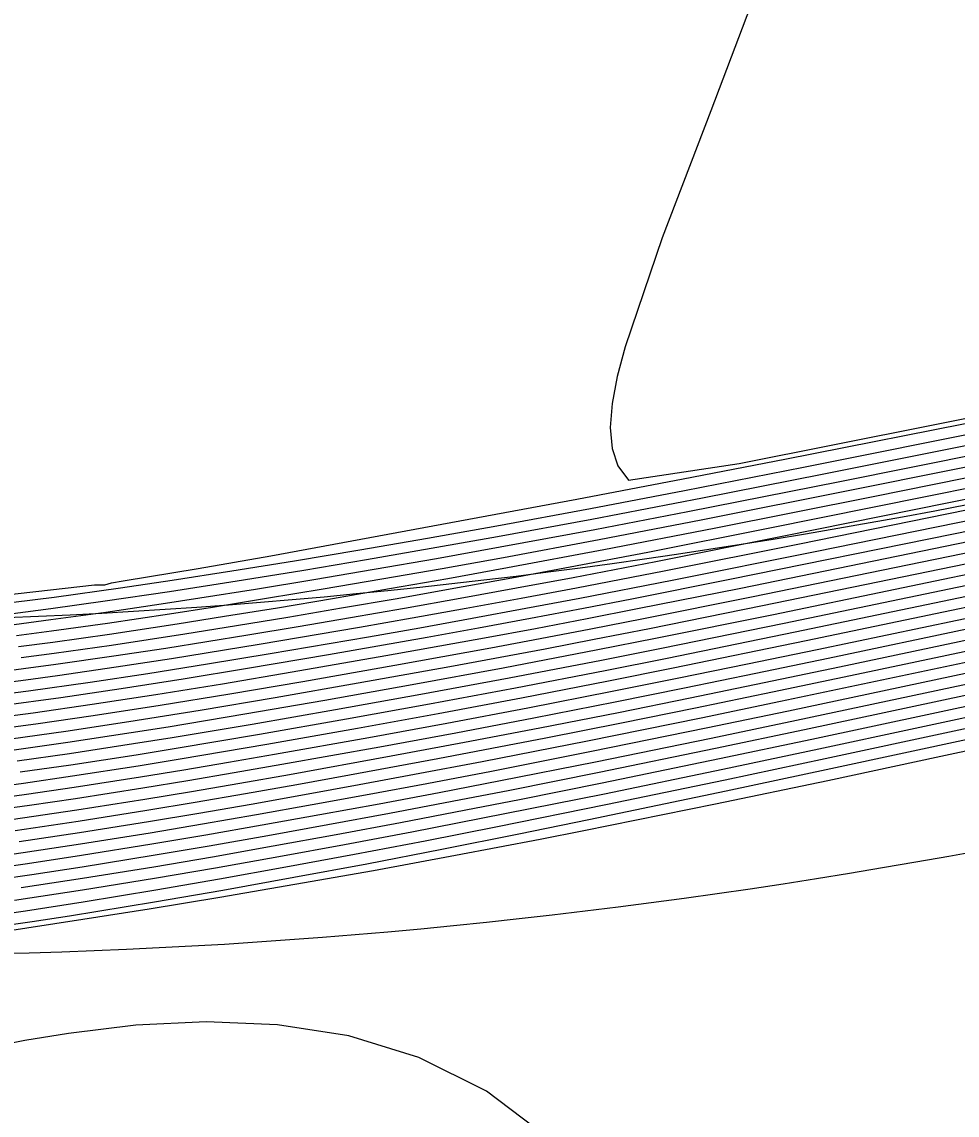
# Model space of a CAD drawing. Extents: x 2356077 to 2359823, y 225951 to 227822.
# Drawn here: x 2358046.62 to 2358072.25, y 226158.23 to 226188.18 of the extents above; entities that cross this region are included whole.
import ezdxf

# ---------------------------------------------------------------- set-up
doc = ezdxf.new("R2010")
doc.units = 0
for name, color, linetype in [('DTM Contours Major', 7, 'Continuous'), ('DTM Contours Minor', 7, 'Continuous'), ('Exist DTM Breakline', 7, 'Continuous'), ('Exist DTM Breakline Underwater', 7, 'Continuous'), ('Exist DTM Drainline', 7, 'Continuous')]:
    doc.layers.add(name, color=color, linetype=linetype)

msp = doc.modelspace()

# ---------------------------------------------------------------- linework, layer by layer
at = {"layer": 'DTM Contours Major'}
for points in [[(2358046.394, 226172.282), (2358047.505, 226172.424), (2358049.321, 226172.675), (2358050.737, 226172.884), (2358052.377, 226173.138), (2358054.097, 226173.416), (2358055.886, 226173.716), (2358057.736, 226174.036), (2358059.637, 226174.376), (2358062.208, 226174.851), (2358064.776, 226175.342), (2358068.041, 226175.982), (2358078.848, 226178.143)], [(2358046.601, 226170.764), (2358047.51, 226170.886), (2358049.081, 226171.109), (2358051.09, 226171.416), (2358052.5, 226171.642), (2358053.912, 226171.875), (2358055.384, 226172.124), (2358056.904, 226172.386), (2358058.463, 226172.662), (2358060.049, 226172.95), (2358061.651, 226173.249), (2358063.779, 226173.657), (2358067.07, 226174.308), (2358077.147, 226176.341)], [(2358072.587, 226173.943), (2358066.32, 226172.661), (2358063.496, 226172.096), (2358062.11, 226171.826), (2358060.696, 226171.556), (2358059.304, 226171.297), (2358056.599, 226170.809), (2358054.026, 226170.361), (2358052.118, 226170.039), (2358050.297, 226169.743), (2358048.552, 226169.475), (2358046.936, 226169.245), (2358045.37, 226169.038)], [(2358076.327, 226173.23), (2358067.815, 226171.46), (2358064.307, 226170.742), (2358062.605, 226170.403), (2358060.148, 226169.928), (2358057.792, 226169.489), (2358055.521, 226169.078), (2358053.135, 226168.659), (2358050.85, 226168.273), (2358049.751, 226168.095), (2358047.968, 226167.821), (2358046.579, 226167.622)], [(2358075.605, 226171.591), (2358069.326, 226170.263), (2358067.189, 226169.815), (2358065.086, 226169.379), (2358063.05, 226168.965), (2358060.98, 226168.555), (2358058.024, 226167.988), (2358055.601, 226167.539), (2358054.161, 226167.279), (2358052.75, 226167.03), (2358051.376, 226166.794), (2358050.046, 226166.573), (2358048.168, 226166.275), (2358046.438, 226166.02)], [(2358078.136, 226170.629), (2358068.268, 226168.519), (2358065.743, 226167.987), (2358062.524, 226167.323), (2358060.258, 226166.869), (2358058.789, 226166.581), (2358056.994, 226166.237), (2358055.232, 226165.907), (2358053.512, 226165.594), (2358051.846, 226165.3), (2358050.243, 226165.027), (2358048.282, 226164.708), (2358046.608, 226164.453)], [(2358061.343, 226157.377), (2358059.351, 226158.884), (2358057.502, 226159.807), (2358055.581, 226160.398), (2358053.626, 226160.707), (2358051.67, 226160.788), (2358049.75, 226160.691), (2358047.901, 226160.468), (2358046.704, 226160.27), (2358045.55, 226160.047), (2358044.437, 226159.807), (2358043.36, 226159.558), (2358041.293, 226159.067), (2358040.305, 226158.845), (2358039.333, 226158.642), (2358038.37, 226158.462), (2358037.411, 226158.308), (2358036.447, 226158.183)]]:
    msp.add_lwpolyline(points, dxfattribs=at)
at = {"layer": 'DTM Contours Minor'}
for points in [[(2358045.697, 226191.623), (2358044.355, 226187.22), (2358042.695, 226182.988), (2358040.934, 226179.157), (2358039.291, 226175.959), (2358038.319, 226174.169), (2358037.946, 226173.437), (2358037.672, 226172.812), (2358037.518, 226172.293), (2358037.501, 226171.877), (2358037.905, 226171.745), (2358041.175, 226171.924), (2358042.413, 226172.055), (2358048.617, 226172.757), (2358048.788, 226172.762), (2358048.893, 226172.759), (2358049.077, 226172.809), (2358049.397, 226172.867), (2358051.455, 226173.208), (2358053.447, 226173.548), (2358061.83, 226175.109), (2358064.746, 226175.664), (2358067.527, 226176.205), (2358073.259, 226177.337)], [(2358066.917, 226189.484), (2358065.506, 226185.748), (2358064.164, 226182.268), (2358063.15, 226179.281), (2358062.937, 226178.464), (2358062.798, 226177.725), (2358062.746, 226177.068), (2358062.794, 226176.497), (2358062.956, 226176.014), (2358063.244, 226175.623), (2358066.277, 226176.086), (2358079.521, 226178.725)], [(2358046.373, 226171.975), (2358047.419, 226172.111), (2358048.908, 226172.317), (2358050.665, 226172.576), (2358052.696, 226172.893), (2358054.348, 226173.162), (2358056.067, 226173.451), (2358057.838, 226173.758), (2358059.652, 226174.082), (2358062.237, 226174.56), (2358065.276, 226175.143), (2358068.554, 226175.789), (2358078.909, 226177.863)], [(2358046.412, 226171.673), (2358047.415, 226171.804), (2358048.926, 226172.013), (2358050.444, 226172.237), (2358051.497, 226172.4), (2358053.021, 226172.642), (2358054.619, 226172.904), (2358056.277, 226173.185), (2358057.983, 226173.483), (2358059.726, 226173.795), (2358062.325, 226174.277), (2358064.871, 226174.766), (2358069.032, 226175.59), (2358078.992, 226177.588)], [(2358046.472, 226171.37), (2358047.439, 226171.497), (2358048.969, 226171.711), (2358050.664, 226171.965), (2358051.847, 226172.149), (2358053.328, 226172.388), (2358054.879, 226172.645), (2358056.486, 226172.919), (2358058.138, 226173.209), (2358059.821, 226173.511), (2358062.438, 226173.999), (2358065.234, 226174.539), (2358069.494, 226175.387), (2358079.094, 226177.316)], [(2358046.535, 226171.067), (2358047.472, 226171.191), (2358049.022, 226171.41), (2358050.879, 226171.691), (2358052.179, 226171.897), (2358053.624, 226172.132), (2358055.134, 226172.385), (2358056.696, 226172.653), (2358058.299, 226172.935), (2358059.93, 226173.23), (2358062.569, 226173.724), (2358065.594, 226174.312), (2358069.946, 226175.182), (2358079.209, 226177.047)], [(2358045.793, 226170.348), (2358046.667, 226170.461), (2358047.553, 226170.58), (2358049.145, 226170.809), (2358050.567, 226171.026), (2358052.813, 226171.387), (2358054.195, 226171.617), (2358055.631, 226171.862), (2358057.112, 226172.119), (2358058.629, 226172.39), (2358060.173, 226172.671), (2358061.733, 226172.963), (2358063.998, 226173.4), (2358067.502, 226174.097), (2358077.359, 226176.091)], [(2358045.883, 226170.046), (2358046.734, 226170.157), (2358047.597, 226170.275), (2358049.211, 226170.508), (2358050.725, 226170.742), (2358053.121, 226171.131), (2358055.876, 226171.599), (2358057.319, 226171.852), (2358058.797, 226172.117), (2358060.3, 226172.392), (2358061.821, 226172.678), (2358064.22, 226173.143), (2358067.932, 226173.885), (2358077.576, 226175.841)], [(2358045.153, 226169.64), (2358046.802, 226169.853), (2358048.498, 226170.091), (2358050.073, 226170.33), (2358051.71, 226170.591), (2358053.425, 226170.875), (2358056.118, 226171.336), (2358057.526, 226171.584), (2358058.966, 226171.844), (2358060.431, 226172.114), (2358061.915, 226172.394), (2358064.444, 226172.886), (2358068.361, 226173.674), (2358077.795, 226175.592)], [(2358078.018, 226175.343), (2358072.151, 226174.15), (2358066.025, 226172.901), (2358063.334, 226172.366), (2358062.011, 226172.11), (2358060.563, 226171.835), (2358059.135, 226171.57), (2358057.732, 226171.316), (2358055.023, 226170.84), (2358052.809, 226170.463), (2358051.04, 226170.173), (2358049.347, 226169.907), (2358047.69, 226169.663), (2358046.06, 226169.441)], [(2358076.679, 226174.484), (2358066.617, 226172.42), (2358063.658, 226171.825), (2358062.209, 226171.542), (2358060.829, 226171.278), (2358059.473, 226171.024), (2358056.839, 226170.545), (2358054.325, 226170.104), (2358052.321, 226169.763), (2358050.409, 226169.45), (2358048.58, 226169.167), (2358047.003, 226168.94), (2358045.478, 226168.737)], [(2358076.977, 226174.25), (2358070.08, 226172.831), (2358066.916, 226172.18), (2358063.821, 226171.555), (2358062.309, 226171.258), (2358060.963, 226170.999), (2358058.346, 226170.511), (2358055.836, 226170.06), (2358053.562, 226169.664), (2358051.511, 226169.318), (2358049.552, 226169.003), (2358047.831, 226168.743), (2358046.322, 226168.532)], [(2358073.888, 226173.32), (2358067.215, 226171.94), (2358063.984, 226171.284), (2358062.409, 226170.973), (2358059.811, 226170.476), (2358057.316, 226170.017), (2358054.922, 226169.591), (2358052.728, 226169.211), (2358050.631, 226168.862), (2358049.62, 226168.701), (2358047.878, 226168.436), (2358046.408, 226168.229)], [(2358076.691, 226173.009), (2358068.117, 226171.22), (2358064.467, 226170.471), (2358062.701, 226170.117), (2358060.316, 226169.654), (2358058.031, 226169.225), (2358055.823, 226168.823), (2358053.339, 226168.383), (2358050.958, 226167.978), (2358049.814, 226167.792), (2358048.012, 226167.513), (2358046.665, 226167.318), (2358045.361, 226167.141)], [(2358074.32, 226173.112), (2358067.515, 226171.7), (2358064.146, 226171.014), (2358062.508, 226170.689), (2358059.98, 226170.202), (2358057.554, 226169.753), (2358055.221, 226169.334), (2358052.932, 226168.935), (2358050.741, 226168.568), (2358049.686, 226168.398), (2358047.924, 226168.129), (2358046.494, 226167.925)], [(2358077.055, 226172.787), (2358072.25, 226171.784), (2358068.419, 226170.981), (2358066.507, 226170.584), (2358064.625, 226170.199), (2358062.794, 226169.831), (2358060.484, 226169.38), (2358058.27, 226168.961), (2358056.128, 226168.568), (2358053.543, 226168.107), (2358052.289, 226167.889), (2358051.065, 226167.683), (2358049.876, 226167.488), (2358048.054, 226167.204), (2358046.75, 226167.014), (2358045.488, 226166.841)], [(2358072.688, 226171.576), (2358068.721, 226170.742), (2358066.736, 226170.328), (2358064.782, 226169.926), (2358062.884, 226169.543), (2358060.65, 226169.105), (2358058.51, 226168.698), (2358056.435, 226168.314), (2358053.748, 226167.831), (2358052.443, 226167.603), (2358051.17, 226167.387), (2358049.935, 226167.184), (2358048.095, 226166.895), (2358046.835, 226166.71), (2358045.018, 226166.461)], [(2358075.111, 226171.786), (2358069.024, 226170.502), (2358066.963, 226170.072), (2358064.936, 226169.653), (2358062.969, 226169.255), (2358060.816, 226168.83), (2358058.752, 226168.434), (2358056.746, 226168.06), (2358053.954, 226167.555), (2358052.597, 226167.317), (2358051.274, 226167.091), (2358049.992, 226166.879), (2358048.133, 226166.585), (2358046.329, 226166.321)], [(2358076.599, 226171.202), (2358067.634, 226169.3), (2358065.374, 226168.828), (2358062.236, 226168.188), (2358059.487, 226167.648), (2358057.716, 226167.309), (2358056.136, 226167.014), (2358054.579, 226166.729), (2358053.055, 226166.456), (2358051.573, 226166.199), (2358050.142, 226165.958), (2358048.23, 226165.652), (2358046.661, 226165.416), (2358045.65, 226165.273)], [(2358074.01, 226170.953), (2358067.413, 226169.558), (2358065.233, 226169.104), (2358062.122, 226168.473), (2358059.239, 226167.909), (2358057.385, 226167.558), (2358055.866, 226167.276), (2358054.369, 226167.004), (2358052.903, 226166.743), (2358051.476, 226166.497), (2358050.096, 226166.266), (2358048.201, 226165.964), (2358046.548, 226165.718)], [(2358077.614, 226170.818), (2358068.064, 226168.781), (2358065.632, 226168.27), (2358062.44, 226167.614), (2358059.995, 226167.127), (2358058.413, 226166.82), (2358056.697, 226166.493), (2358055.009, 226166.18), (2358053.359, 226165.881), (2358051.759, 226165.6), (2358050.217, 226165.339), (2358048.272, 226165.024), (2358046.895, 226164.814), (2358046.005, 226164.685)], [(2358074.903, 226170.541), (2358067.852, 226169.041), (2358065.507, 226168.55), (2358062.343, 226167.902), (2358059.739, 226167.387), (2358058.057, 226167.063), (2358056.412, 226166.753), (2358054.792, 226166.454), (2358053.207, 226166.169), (2358051.668, 226165.9), (2358050.183, 226165.649), (2358048.254, 226165.339), (2358046.776, 226165.115), (2358045.822, 226164.978)], [(2358079.241, 226170.265), (2358068.631, 226167.987), (2358065.891, 226167.405), (2358062.624, 226166.726), (2358059.655, 226166.126), (2358057.67, 226165.737), (2358055.733, 226165.368), (2358053.852, 226165.019), (2358052.036, 226164.693), (2358050.293, 226164.392), (2358048.306, 226164.066), (2358046.719, 226163.82), (2358045.578, 226163.653)], [(2358077.833, 226169.341), (2358071.8, 226168.05), (2358068.707, 226167.392), (2358065.632, 226166.748), (2358062.024, 226166.017), (2358060.829, 226165.782), (2358058.501, 226165.338), (2358056.255, 226164.925), (2358054.1, 226164.544), (2358052.048, 226164.193), (2358050.11, 226163.873), (2358048.296, 226163.585), (2358044.569, 226163.01)], [(2358073.744, 226169.386), (2358068.461, 226168.255), (2358065.834, 226167.7), (2358062.589, 226167.027), (2358059.861, 226166.48), (2358057.31, 226165.984), (2358055.464, 226165.636), (2358053.667, 226165.306), (2358051.928, 226164.998), (2358050.257, 226164.712), (2358048.28, 226164.39), (2358046.417, 226164.106)], [(2358074.533, 226168.952), (2358068.793, 226167.715), (2358065.923, 226167.103), (2358062.156, 226166.316), (2358060.243, 226165.926), (2358058.131, 226165.506), (2358056.074, 226165.109), (2358054.073, 226164.735), (2358052.132, 226164.385), (2358050.254, 226164.062), (2358047.924, 226163.684), (2358046.907, 226163.529), (2358045.607, 226163.339)]]:
    msp.add_lwpolyline(points, dxfattribs=at)
at = {"layer": 'Exist DTM Breakline'}
msp.add_spline([(2357739.379, 226441.004), (2357819.613, 226359.102), (2357890.87, 226277.588), (2357993.999, 226180.096), (2358102.764, 226183.23), (2358191.473, 226205.9), (2358275.273, 226131.78), (2358421.38, 226152.319), (2358505.025, 226137.402), (2358547.118, 226053.573)], degree=3, dxfattribs=at)
at = {"layer": 'Exist DTM Breakline Underwater'}
for points in [[(2357739.428, 226434.309), (2357811.723, 226357.465), (2357885.724, 226276.345), (2357991.789, 226172.502), (2358103.028, 226173.66), (2358191.056, 226197.408), (2358272.648, 226122.63), (2358421.22, 226141.688), (2358498.765, 226117.394), (2358527.12, 226046.782)], [(2358025.938, 226146.768), (2358081.31, 226130.869), (2358190.353, 226159.394), (2358252.677, 226089.283), (2358430.116, 226084.162), (2358438.948, 226067.769)]]:
    msp.add_spline(points, degree=3, dxfattribs=at)
at = {"layer": 'Exist DTM Drainline'}
msp.add_spline([(2358002.822, 226157.077), (2358085.779, 226145.3), (2358186.306, 226180.964), (2358265.469, 226105.433), (2358430.76, 226108.273), (2358483.144, 226082.187), (2358495.873, 226067.413)], degree=3, dxfattribs=at)

doc.saveas('drawing.dxf')
